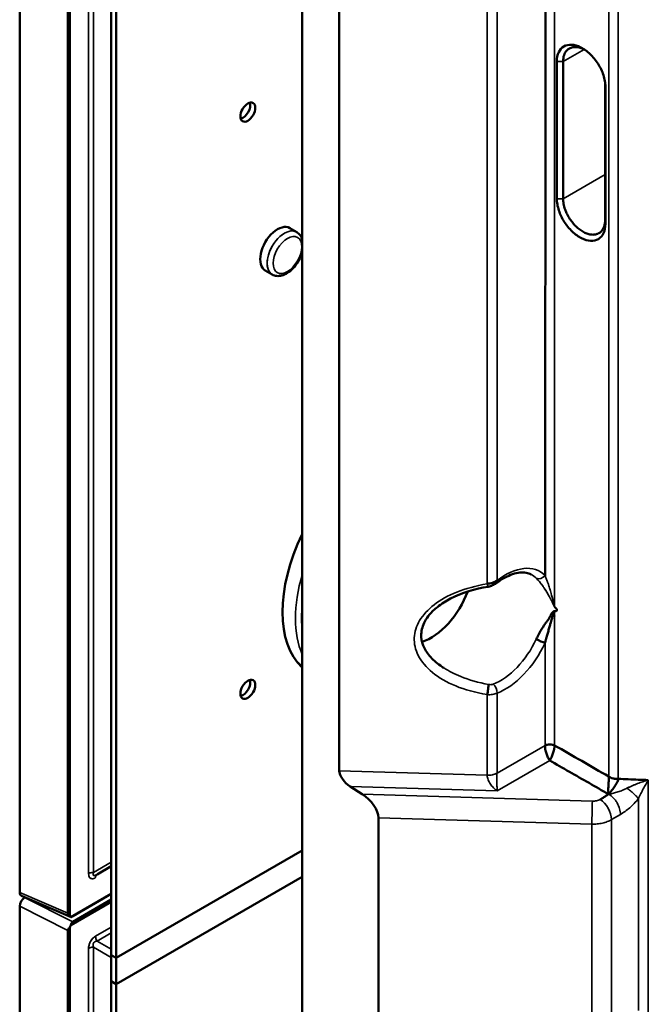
# Model space of a CAD drawing. Header units: millimetres. Extents: x 0 to 14369, y -869 to 2970.
# Tile 510 of 656: x 3530 to 3574, y 1396 to 1467. Entities that reach past the tile are written whole.
import ezdxf

# ---------------------------------------------------------------- set-up
doc = ezdxf.new("R2010")
doc.units = ezdxf.units.MM
doc.header["$LTSCALE"] = 10
doc.layers.add('Sichtbar (ISO)', color=7, linetype='Continuous', lineweight=50)
doc.layers.add('Sichtbar schmal (ISO)', color=7, linetype='Continuous', lineweight=35)

msp = doc.modelspace()

# ---------------------------------------------------------------- linework, layer by layer
at = {"layer": 'Sichtbar (ISO)'}
for p, q in [((3529.556, 1404.329), (3529.556, 1811.6)), ((3529.556, 1811.6), (3529.556, 1404.329)), ((3533.126, 1402.628), (3533.126, 1810.076)), ((3533.126, 1810.076), (3533.126, 1402.628)), ((3533.005, 1402.842), (3533.005, 1809.862)), ((3533.005, 1809.862), (3533.005, 1402.842)), ((3536.096, 1397.982), (3536.096, 1808.108)), ((3536.45, 1397.778), (3536.45, 1807.904)), ((3549.743, 1783.031), (3549.743, 1021.941)), ((3552.388, 1413.027), (3552.388, 1737.853)), ((3567.123, 1481.623), (3567.086, 1426.984)), ((3567.93, 1463.691), (3567.93, 1453.893)), ((3568.377, 1463.691), (3568.377, 1453.893)), ((3571.379, 1452.36), (3571.379, 1462.158)), ((3571.402, 1461.885), (3571.402, 1452.088)), ((3567.104, 1455.217), (3567.105, 1455.217)), ((3567.77, 1454.667), (3567.77, 1454.667)), ((3567.104, 1454.253), (3567.104, 1454.253)), ((3567.77, 1453.305), (3567.77, 1453.305)), ((3549.346, 1451.509), (3548.851, 1451.794)), ((3549.346, 1451.509), (3548.851, 1451.794)), ((3547.596, 1448.477), (3547.101, 1448.763)), ((3547.596, 1448.477), (3547.101, 1448.763)), ((3567.091, 1434.355), (3567.091, 1434.355)), ((3567.77, 1434.367), (3567.77, 1434.367)), ((3567.09, 1433.942), (3567.09, 1433.942)), ((3567.77, 1433.952), (3567.77, 1433.952)), ((3567.77, 1427.276), (3567.77, 1427.276)), ((3567.77, 1427.192), (3567.77, 1427.192)), ((3567.487, 1425.287), (3567.487, 1425.287)), ((3567.656, 1425.188), (3567.656, 1425.188)), ((3567.77, 1425.122), (3567.77, 1425.122)), ((3567.768, 1424.08), (3567.767, 1424.079)), ((3566.473, 1422.422), (3566.473, 1422.422)), ((3566.061, 1414.248), (3566.061, 1414.248)), ((3553.159, 1411.905), (3554.032, 1411.348)), ((3573.331, 1412.403), (3573.331, 1412.403)), ((3571.631, 1411.347), (3571.631, 1411.347)), ((3555.188, 1394.381), (3555.188, 1409.666)), ((3536.45, 1399.656), (3549.743, 1407.331)), ((3536.096, 1406.205), (3535.084, 1405.621)), ((3536.096, 1406.205), (3535.084, 1405.621)), ((3535.083, 1405.621), (3535.083, 1405.621)), ((3535.083, 1405.621), (3535.083, 1405.621)), ((3549.743, 1405.453), (3536.45, 1397.778)), ((3533.192, 1402.577), (3529.676, 1404.093)), ((3533.192, 1402.577), (3529.676, 1404.093)), ((3536.096, 1404.234), (3533.213, 1402.57)), ((3533.213, 1402.57), (3536.096, 1404.234)), ((3536.096, 1404.231), (3533.348, 1402.645)), ((3533.348, 1402.645), (3536.096, 1404.231)), ((3529.556, 996.081), (3529.556, 1403.352)), ((3529.556, 1403.352), (3529.556, 996.081)), ((3529.938, 1403.98), (3529.91, 1403.963)), ((3529.91, 1403.963), (3529.938, 1403.98)), ((3533.213, 1401.986), (3536.096, 1403.651)), ((3536.096, 1403.651), (3533.213, 1401.986)), ((3533.348, 1402.23), (3536.096, 1403.817)), ((3536.096, 1403.817), (3533.348, 1402.23)), ((3533.005, 994.594), (3533.005, 1401.613)), ((3533.005, 1401.613), (3533.005, 994.594)), ((3533.126, 994.38), (3533.126, 1401.828)), ((3533.126, 1401.828), (3533.126, 994.38)), ((3536.096, 989.734), (3536.096, 1399.86)), ((3536.45, 1399.656), (3536.096, 1399.86)), ((3536.45, 989.53), (3536.45, 1399.656)), ((3536.45, 1397.778), (3536.096, 1397.982))]:
    msp.add_line(p, q, dxfattribs=at)
for centre in [(3545.854, 1460.077), (3545.854, 1418.844)]:
    msp.add_ellipse(centre, major_axis=(-0.375, -0.65), ratio=0.57735, dxfattribs=at)
for centre, major_axis, ratio, start_param, end_param in [((3545.501, 1460.281), (-0.375, -0.65), 0.57735, 0.490883, 2.65071), ((3545.501, 1460.281), (0.375, 0.65), 0.57735, 3.632475, 5.792303), ((3545.501, 1460.281), (0.375, 0.65), 0.57735, 3.632475, 5.792303), ((3547.976, 1450.279), (0.875, 1.516), 0.57735, 0, 3.141593), ((3567.439, 1429.938), (2.3, -0.035), 0.587337, 1.732904, 1.732909), ((3567.439, 1429.938), (2.3, -0.035), 0.587337, 1.435304, 1.435309), ((3555.047, 1428.233), (-4.75, -8.227), 0.57735, 4.836942, 6.158632), ((3558.936, 1425.988), (-2.125, -3.681), 0.57735, 0.572984, 1.851379), ((3566.73, 1422.362), (0.463, -0.216), 0.123531, 4.146825, 5.641734), ((3554.693, 1428.437), (-4.69, -8.123), 0.57735, 6.14969, 6.226145), ((3554.693, 1428.437), (-4.69, -8.123), 0.57735, 6.14969, 6.226145), ((3545.501, 1419.048), (-0.375, -0.65), 0.57735, 0.490883, 2.65071), ((3545.501, 1419.048), (0.375, 0.65), 0.57735, 3.632475, 5.792303), ((3545.501, 1419.048), (0.375, 0.65), 0.57735, 3.632475, 5.792303), ((3562.949, 1418.75), (0.08, 0.494), 0.111764, 4.105877, 5.819433), ((3562.966, 1423.661), (3.085, 5.343), 0.57735, 4.061791, 4.062173), ((3562.966, 1423.661), (3.085, 5.343), 0.57735, 3.875064, 3.875095), ((3553.188, 1412.541), (0.71, -0.732), 0.502411, 3.619413, 5.15438), ((3563.694, 1412.223), (0.657, -2.61), 0.327416, 4.443474, 4.443482), ((3571.621, 1411.983), (0.731, 2.573), 0.267668, 4.965244, 4.965316), ((3553.988, 1410.395), (1.066, -1.098), 0.502411, 0.478485, 2.012393), ((3529.911, 1404.536), (0.253, 0.434), 0.575234, 2.362867, 3.21132), ((3529.911, 1404.536), (-0.253, -0.434), 0.575234, 5.504459, 6.352913), ((3529.911, 1403.556), (0.252, 0.432), 0.579446, 0.792142, 2.35929), ((3529.911, 1403.556), (-0.252, -0.432), 0.579446, 3.933734, 5.500883), ((3533.799, 1402.86), (-0.794, -0.024), 0.513809, 6.267799, 6.828688), ((3533.799, 1402.86), (-0.794, -0.024), 0.513809, 6.267799, 6.828688), ((3533.427, 1403.02), (0.253, 0.434), 0.575234, 2.923757, 3.286717), ((3533.427, 1403.02), (-0.253, -0.434), 0.575234, 6.065349, 6.42831), ((3533.74, 1402.885), (0.529, 0.316), 0.013566, 3.226777, 3.870075), ((3533.74, 1402.885), (-0.529, -0.316), 0.013566, 0.085185, 0.728483), ((3533.427, 1401.783), (-0.252, -0.432), 0.579446, 4.577032, 4.939993), ((3533.427, 1401.783), (0.252, 0.432), 0.579446, 1.43544, 1.7984), ((3533.74, 1401.626), (-0.407, 0.595), 0.568153, 6.239818, 6.883116), ((3533.74, 1401.626), (-0.407, 0.595), 0.568153, 6.239818, 6.883116), ((3533.799, 1401.596), (-0.794, 0.024), 0.513809, 5.737682, 6.298572), ((3533.799, 1401.596), (-0.794, 0.024), 0.513809, 5.737682, 6.298572), ((3534.729, 1400.774), (-0.354, 0.612), 0.57735, 4.963519, 4.963568), ((3534.729, 1400.774), (-0.354, 0.612), 0.57735, 4.963519, 4.963571)]:
    msp.add_ellipse(centre, major_axis=major_axis, ratio=ratio, start_param=start_param, end_param=end_param, dxfattribs=at)
for points, knots in [([(3571.402, 1461.885), (3571.402, 1462.017), (3571.39, 1462.155), (3571.34, 1462.438), (3571.304, 1462.583), (3571.164, 1463.003), (3571.034, 1463.276), (3570.709, 1463.789), (3570.517, 1464.024), (3570.098, 1464.425), (3569.873, 1464.588), (3569.422, 1464.817), (3569.198, 1464.882), (3568.783, 1464.906), (3568.594, 1464.864), (3568.276, 1464.678), (3568.149, 1464.536), (3567.975, 1464.167), (3567.93, 1463.942), (3567.93, 1463.691)], [0.000001, 0.000001, 0.000001, 0.000001, 0.0483403, 0.0483403, 0.0966192, 0.0966192, 0.1872762, 0.1872762, 0.277959, 0.277959, 0.3686136, 0.3686136, 0.4592114, 0.4592114, 0.5496911, 0.5496911, 0.6400034, 0.6400034, 0.7316416, 0.7316416, 0.7316416, 0.7316416]), ([(3569.959, 1464.513), (3569.938, 1464.526), (3569.916, 1464.538), (3569.796, 1464.6), (3569.699, 1464.641), (3569.507, 1464.7), (3569.413, 1464.718), (3569.231, 1464.732), (3569.144, 1464.727), (3568.981, 1464.696), (3568.904, 1464.668), (3568.764, 1464.592), (3568.701, 1464.544), (3568.558, 1464.393), (3568.491, 1464.278), (3568.401, 1464.009), (3568.377, 1463.856), (3568.377, 1463.691)], [0.3037473, 0.3037473, 0.3037473, 0.3037473, 0.3125305, 0.3125305, 0.3516324, 0.3516324, 0.3907246, 0.3907246, 0.4297914, 0.4297914, 0.4688211, 0.4688211, 0.5078073, 0.5078073, 0.568568, 0.568568, 0.6293076, 0.6293076, 0.6293076, 0.6293076]), ([(3571.402, 1452.088), (3571.402, 1451.837), (3571.357, 1451.611), (3571.183, 1451.242), (3571.056, 1451.1), (3570.738, 1450.914), (3570.549, 1450.872), (3570.134, 1450.896), (3569.91, 1450.961), (3569.459, 1451.19), (3569.234, 1451.353), (3568.815, 1451.754), (3568.623, 1451.99), (3568.298, 1452.502), (3568.168, 1452.775), (3568.028, 1453.195), (3567.992, 1453.34), (3567.942, 1453.623), (3567.93, 1453.761), (3567.93, 1453.893)], [-0.7316416, -0.7316416, -0.7316416, -0.7316416, -0.6400034, -0.6400034, -0.5496911, -0.5496911, -0.4592114, -0.4592114, -0.3686136, -0.3686136, -0.277959, -0.277959, -0.1872762, -0.1872762, -0.0966192, -0.0966192, -0.0483403, -0.0483403, -0.000001, -0.000001, -0.000001, -0.000001]), ([(3568.377, 1453.893), (3568.377, 1453.773), (3568.39, 1453.648), (3568.437, 1453.389), (3568.473, 1453.258), (3568.551, 1453.037), (3568.587, 1452.949), (3568.681, 1452.746), (3568.743, 1452.632), (3568.88, 1452.411), (3568.956, 1452.305), (3569.117, 1452.103), (3569.203, 1452.009), (3569.383, 1451.834), (3569.476, 1451.754), (3569.668, 1451.613), (3569.765, 1451.552), (3569.96, 1451.45), (3570.058, 1451.41), (3570.25, 1451.351), (3570.344, 1451.332), (3570.525, 1451.318), (3570.612, 1451.323), (3570.776, 1451.355), (3570.852, 1451.382), (3570.992, 1451.458), (3571.055, 1451.507), (3571.198, 1451.657), (3571.265, 1451.772), (3571.356, 1452.041), (3571.379, 1452.194), (3571.379, 1452.36)], [0.000001, 0.000001, 0.000001, 0.000001, 0.0439802, 0.0439802, 0.0879729, 0.0879729, 0.117294, 0.117294, 0.1563099, 0.1563099, 0.1953659, 0.1953659, 0.2344571, 0.2344571, 0.273573, 0.273573, 0.3126997, 0.3126997, 0.3518275, 0.3518275, 0.3909459, 0.3909459, 0.4300411, 0.4300411, 0.4691028, 0.4691028, 0.5081263, 0.5081263, 0.5689598, 0.5689598, 0.6297788, 0.6297788, 0.6297788, 0.6297788]), ([(3549.743, 1450.975), (3549.709, 1451.092), (3549.657, 1451.201), (3549.52, 1451.382), (3549.439, 1451.455), (3549.346, 1451.509)], [6.5648702, 6.5648702, 6.5648702, 6.5648702, 6.8313139, 6.8313139, 7.0685835, 7.0685835, 7.0685835, 7.0685835]), ([(3549.743, 1450.975), (3549.709, 1451.092), (3549.657, 1451.201), (3549.52, 1451.382), (3549.439, 1451.455), (3549.346, 1451.509)], [6.5648702, 6.5648702, 6.5648702, 6.5648702, 6.8313139, 6.8313139, 7.0685835, 7.0685835, 7.0685835, 7.0685835]), ([(3547.596, 1448.477), (3547.692, 1448.422), (3547.799, 1448.388), (3548.03, 1448.361), (3548.152, 1448.373), (3548.414, 1448.44), (3548.553, 1448.504), (3548.829, 1448.68), (3548.965, 1448.796), (3549.215, 1449.062), (3549.328, 1449.212), (3549.521, 1449.532), (3549.602, 1449.701), (3549.696, 1449.963), (3549.723, 1450.055), (3549.743, 1450.145)], [3.926991, 3.926991, 3.926991, 3.926991, 4.172192, 4.172192, 4.442035, 4.442035, 4.76494, 4.76494, 5.114004, 5.114004, 5.460888, 5.460888, 5.80492, 5.80492, 5.986191, 5.986191, 5.986191, 5.986191]), ([(3547.596, 1448.477), (3547.692, 1448.422), (3547.799, 1448.388), (3548.03, 1448.361), (3548.152, 1448.373), (3548.414, 1448.44), (3548.553, 1448.504), (3548.829, 1448.68), (3548.965, 1448.796), (3549.215, 1449.062), (3549.328, 1449.212), (3549.521, 1449.532), (3549.602, 1449.701), (3549.696, 1449.963), (3549.723, 1450.055), (3549.743, 1450.145)], [3.926991, 3.926991, 3.926991, 3.926991, 4.172192, 4.172192, 4.442035, 4.442035, 4.76494, 4.76494, 5.114004, 5.114004, 5.460888, 5.460888, 5.80492, 5.80492, 5.986191, 5.986191, 5.986191, 5.986191]), ([(3563.656, 1426.611), (3563.609, 1426.58), (3563.558, 1426.551), (3563.504, 1426.525), (3563.449, 1426.499), (3563.391, 1426.476), (3563.331, 1426.456), (3563.21, 1426.416), (3563.08, 1426.39), (3562.949, 1426.379)], [0, 0, 0, 0, 0.25, 0.25, 0.25, 0.5, 0.5, 0.5, 1, 1, 1, 1]), ([(3563.607, 1426.42), (3563.805, 1426.572), (3564.004, 1426.703), (3564.394, 1426.919), (3564.585, 1427.004), (3564.95, 1427.127), (3565.124, 1427.165), (3565.446, 1427.197), (3565.594, 1427.191), (3565.861, 1427.144), (3565.98, 1427.104), (3566.089, 1427.047)], [4.5464295, 4.5464295, 4.5464295, 4.5464295, 4.7324397, 4.7324397, 4.91845, 4.91845, 5.1044603, 5.1044603, 5.2904705, 5.2904705, 5.4730919, 5.4730919, 5.4730919, 5.4730919]), ([(3563.027, 1426.174), (3562.082, 1426.021), (3561.146, 1425.743), (3560, 1425.15), (3559.681, 1424.948), (3559.191, 1424.556), (3559.001, 1424.374), (3558.709, 1424.027), (3558.595, 1423.864), (3558.348, 1423.407), (3558.257, 1423.098), (3558.231, 1422.522), (3558.279, 1422.247), (3558.485, 1421.723), (3558.643, 1421.469), (3559.054, 1420.98), (3559.318, 1420.744), (3559.689, 1420.479), (3559.77, 1420.425), (3559.853, 1420.372)], [0.000161, 0.000161, 0.000161, 0.000161, 0.289164, 0.289164, 0.410022, 0.410022, 0.498921, 0.498921, 0.570356, 0.570356, 0.693215, 0.693215, 0.802385, 0.802385, 0.910005, 0.910005, 1.02809, 1.02809, 1.059972, 1.059972, 1.059972, 1.059972]), ([(3563.606, 1426.427), (3563.526, 1426.365), (3563.436, 1426.317), (3563.244, 1426.23), (3563.137, 1426.19), (3563.028, 1426.174)], [0, 0, 0, 0, 0.03098022, 0.03098022, 0.0640972, 0.0640972, 0.0640972, 0.0640972]), ([(3567.012, 1423.403), (3567.022, 1423.418), (3567.032, 1423.432), (3567.041, 1423.447), (3567.096, 1423.528), (3567.148, 1423.599), (3567.195, 1423.661), (3567.218, 1423.692), (3567.24, 1423.72), (3567.262, 1423.748), (3567.283, 1423.775), (3567.304, 1423.802), (3567.324, 1423.83), (3567.364, 1423.885), (3567.402, 1423.944), (3567.437, 1424.018), (3567.454, 1424.056), (3567.471, 1424.097), (3567.489, 1424.139), (3567.508, 1424.18), (3567.528, 1424.222), (3567.552, 1424.261), (3567.576, 1424.299), (3567.604, 1424.334), (3567.639, 1424.363), (3567.656, 1424.377), (3567.675, 1424.389), (3567.697, 1424.399), (3567.718, 1424.41), (3567.741, 1424.418), (3567.767, 1424.424)], [0.3528545, 0.3528545, 0.3528545, 0.3528545, 0.375, 0.375, 0.375, 0.5, 0.5, 0.5, 0.5625, 0.5625, 0.5625, 0.625, 0.625, 0.625, 0.75, 0.75, 0.75, 0.8125, 0.8125, 0.8125, 0.875, 0.875, 0.875, 0.9375, 0.9375, 0.9375, 0.96875, 0.96875, 0.96875, 1, 1, 1, 1]), ([(3567.767, 1424.424), (3567.759, 1424.404), (3567.752, 1424.384), (3567.744, 1424.364), (3567.743, 1424.362), (3567.742, 1424.359), (3567.741, 1424.356)], [0.00003241, 0.00003241, 0.00003241, 0.00003241, 0.03194405, 0.03194405, 0.03194405, 0.03662897, 0.03662897, 0.03662897, 0.03662897]), ([(3567.925, 1424.502), (3567.925, 1424.53), (3567.914, 1424.56), (3567.9, 1424.586), (3567.885, 1424.612), (3567.865, 1424.634), (3567.843, 1424.658), (3567.821, 1424.681), (3567.797, 1424.705), (3567.77, 1424.731)], [0, 0, 0, 0, 0.3364782, 0.3364782, 0.3364782, 0.6729565, 0.6729565, 0.6729565, 0.9999997, 0.9999997, 0.9999997, 0.9999997]), ([(3567.741, 1424.356), (3567.734, 1424.339), (3567.728, 1424.321), (3567.721, 1424.304), (3567.706, 1424.263), (3567.691, 1424.221), (3567.675, 1424.179), (3567.66, 1424.137), (3567.644, 1424.094), (3567.629, 1424.05), (3567.614, 1424.007), (3567.599, 1423.963), (3567.585, 1423.918), (3567.541, 1423.785), (3567.5, 1423.647), (3567.461, 1423.507), (3567.435, 1423.414), (3567.409, 1423.32), (3567.383, 1423.225), (3567.37, 1423.177), (3567.358, 1423.13), (3567.344, 1423.082), (3567.318, 1422.984), (3567.291, 1422.885), (3567.263, 1422.785), (3567.249, 1422.735), (3567.234, 1422.684), (3567.22, 1422.633), (3567.205, 1422.582), (3567.19, 1422.53), (3567.175, 1422.478), (3567.168, 1422.452), (3567.16, 1422.425), (3567.153, 1422.399), (3567.145, 1422.372), (3567.138, 1422.346), (3567.131, 1422.319), (3567.123, 1422.292), (3567.116, 1422.265), (3567.108, 1422.238), (3567.104, 1422.224), (3567.101, 1422.21), (3567.097, 1422.197), (3567.093, 1422.183), (3567.089, 1422.169), (3567.086, 1422.155)], [0.036629, 0.036629, 0.036629, 0.036629, 0.063761, 0.063761, 0.063761, 0.1270223, 0.1270223, 0.1270223, 0.1898402, 0.1898402, 0.1898402, 0.2525445, 0.2525445, 0.2525445, 0.4388842, 0.4388842, 0.4388842, 0.5627103, 0.5627103, 0.5627103, 0.6236647, 0.6236647, 0.6236647, 0.7477727, 0.7477727, 0.7477727, 0.8102066, 0.8102066, 0.8102066, 0.8730044, 0.8730044, 0.8730044, 0.9045675, 0.9045675, 0.9045675, 0.936251, 0.936251, 0.936251, 0.9680609, 0.9680609, 0.9680609, 0.9840144, 0.9840144, 0.9840144, 1, 1, 1, 1]), ([(3566.591, 1422.686), (3566.601, 1422.704), (3566.61, 1422.722), (3566.62, 1422.74), (3566.637, 1422.772), (3566.654, 1422.803), (3566.671, 1422.834), (3566.705, 1422.896), (3566.738, 1422.955), (3566.771, 1423.012), (3566.803, 1423.068), (3566.835, 1423.121), (3566.866, 1423.172), (3566.917, 1423.256), (3566.966, 1423.333), (3567.012, 1423.403)], [0.0765378, 0.0765378, 0.0765378, 0.0765378, 0.09375, 0.09375, 0.09375, 0.125, 0.125, 0.125, 0.1875, 0.1875, 0.1875, 0.25, 0.25, 0.25, 0.3528545, 0.3528545, 0.3528545, 0.3528545]), ([(3566.46, 1422.429), (3566.469, 1422.448), (3566.478, 1422.466), (3566.487, 1422.484), (3566.496, 1422.502), (3566.505, 1422.52), (3566.514, 1422.537), (3566.532, 1422.572), (3566.55, 1422.607), (3566.568, 1422.64), (3566.575, 1422.656), (3566.583, 1422.671), (3566.591, 1422.686)], [0, 0, 0, 0, 0.015625, 0.015625, 0.015625, 0.03125, 0.03125, 0.03125, 0.0625, 0.0625, 0.0625, 0.07653781, 0.07653781, 0.07653781, 0.07653781]), ([(3567.085, 1414.839), (3567.091, 1414.841), (3567.102, 1414.846), (3567.126, 1414.855), (3567.17, 1414.868), (3567.267, 1414.891), (3567.426, 1414.902), (3567.585, 1414.887), (3567.699, 1414.863), (3567.75, 1414.846), (3567.773, 1414.837)], [0, 0, 0, 0, 0.03125, 0.0625, 0.125, 0.25, 0.5, 0.75, 0.875, 1, 1, 1, 1]), ([(3567.42, 1413.756), (3567.41, 1413.771), (3567.399, 1413.786), (3567.389, 1413.803), (3567.378, 1413.82), (3567.367, 1413.837), (3567.357, 1413.855), (3567.335, 1413.892), (3567.314, 1413.932), (3567.294, 1413.974), (3567.273, 1414.017), (3567.253, 1414.062), (3567.234, 1414.109), (3567.215, 1414.156), (3567.197, 1414.205), (3567.181, 1414.255), (3567.165, 1414.304), (3567.151, 1414.355), (3567.138, 1414.406), (3567.126, 1414.457), (3567.116, 1414.508), (3567.107, 1414.558), (3567.103, 1414.583), (3567.1, 1414.607), (3567.097, 1414.632), (3567.094, 1414.656), (3567.091, 1414.68), (3567.089, 1414.704), (3567.088, 1414.727), (3567.086, 1414.75), (3567.086, 1414.773), (3567.085, 1414.784), (3567.085, 1414.795), (3567.085, 1414.806), (3567.085, 1414.812), (3567.085, 1414.817), (3567.085, 1414.822), (3567.085, 1414.828), (3567.085, 1414.833), (3567.085, 1414.839)], [0, 0, 0, 0, 0.0619344, 0.0619344, 0.0619344, 0.1240778, 0.1240778, 0.1240778, 0.2492869, 0.2492869, 0.2492869, 0.3759151, 0.3759151, 0.3759151, 0.5030343, 0.5030343, 0.5030343, 0.6289607, 0.6289607, 0.6289607, 0.7533399, 0.7533399, 0.7533399, 0.81515, 0.81515, 0.81515, 0.8767426, 0.8767426, 0.8767426, 0.9382731, 0.9382731, 0.9382731, 0.9690967, 0.9690967, 0.9690967, 0.9845364, 0.9845364, 0.9845364, 0.9999999, 0.9999999, 0.9999999, 0.9999999]), ([(3567.773, 1414.837), (3567.773, 1414.831), (3567.772, 1414.826), (3567.772, 1414.82), (3567.772, 1414.815), (3567.771, 1414.81), (3567.771, 1414.804), (3567.77, 1414.793), (3567.769, 1414.782), (3567.768, 1414.771), (3567.766, 1414.748), (3567.763, 1414.725), (3567.76, 1414.702), (3567.756, 1414.678), (3567.753, 1414.654), (3567.748, 1414.63), (3567.744, 1414.606), (3567.739, 1414.581), (3567.734, 1414.556), (3567.724, 1414.506), (3567.711, 1414.456), (3567.698, 1414.405), (3567.684, 1414.354), (3567.669, 1414.303), (3567.652, 1414.254), (3567.636, 1414.204), (3567.618, 1414.155), (3567.599, 1414.108), (3567.58, 1414.061), (3567.56, 1414.016), (3567.54, 1413.973), (3567.52, 1413.931), (3567.499, 1413.891), (3567.479, 1413.855), (3567.469, 1413.837), (3567.459, 1413.819), (3567.449, 1413.803), (3567.44, 1413.786), (3567.43, 1413.771), (3567.42, 1413.756)], [0, 0, 0, 0, 0.015543, 0.015543, 0.015543, 0.031044, 0.031044, 0.031044, 0.061945, 0.061945, 0.061945, 0.123468, 0.123468, 0.123468, 0.18488, 0.18488, 0.18488, 0.246395, 0.246395, 0.246395, 0.370072, 0.370072, 0.370072, 0.495449, 0.495449, 0.495449, 0.622409, 0.622409, 0.622409, 0.749318, 0.749318, 0.749318, 0.875147, 0.875147, 0.875147, 0.937673, 0.937673, 0.937673, 1, 1, 1, 1]), ([(3567.42, 1413.756), (3567.887, 1413.488), (3568.354, 1413.219), (3568.823, 1412.952), (3569.291, 1412.685), (3569.761, 1412.418), (3570.229, 1412.151), (3570.697, 1411.883), (3571.165, 1411.615), (3571.631, 1411.347)], [0, 0, 0, 0, 0.3333333, 0.3333333, 0.3333333, 0.6666667, 0.6666667, 0.6666667, 0.9999974, 0.9999974, 0.9999974, 0.9999974]), ([(3571.624, 1411.388), (3571.623, 1411.394), (3571.619, 1411.421), (3571.613, 1411.472), (3571.607, 1411.542), (3571.604, 1411.615), (3571.605, 1411.695), (3571.606, 1411.774), (3571.615, 1411.94), (3571.624, 1412.103), (3571.634, 1412.277), (3571.64, 1412.449), (3571.643, 1412.558), (3571.643, 1412.608)], [0.0536604, 0.0536604, 0.0536604, 0.0536604, 0.0777424, 0.155726, 0.2337383, 0.3117708, 0.389634, 0.4671303, 0.5751289, 0.6807183, 0.785655, 0.8917776, 1, 1, 1, 1]), ([(3571.643, 1412.608), (3571.655, 1412.602), (3571.677, 1412.589), (3571.713, 1412.57), (3571.75, 1412.551), (3571.827, 1412.516), (3571.924, 1412.482), (3572.04, 1412.455), (3572.115, 1412.443), (3572.176, 1412.438), (3572.206, 1412.437), (3572.221, 1412.437)], [0, 0, 0, 0, 0.0625, 0.125, 0.1875, 0.25, 0.5, 0.625, 0.75, 0.8125, 0.875, 0.875, 0.875, 0.875]), ([(3572.311, 1412.443), (3572.308, 1412.399), (3572.298, 1412.353), (3572.282, 1412.306), (3572.266, 1412.257), (3572.244, 1412.207), (3572.219, 1412.158), (3572.193, 1412.106), (3572.163, 1412.056), (3572.132, 1412.005), (3572.1, 1411.952), (3572.067, 1411.9), (3572.032, 1411.85), (3571.996, 1411.798), (3571.958, 1411.748), (3571.921, 1411.699), (3571.886, 1411.651), (3571.851, 1411.604), (3571.812, 1411.562), (3571.793, 1411.541), (3571.773, 1411.522), (3571.756, 1411.501), (3571.74, 1411.482), (3571.726, 1411.463), (3571.713, 1411.443), (3571.7, 1411.425), (3571.688, 1411.407), (3571.673, 1411.391), (3571.66, 1411.376), (3571.644, 1411.362), (3571.632, 1411.348)], [0.0000375, 0.0000375, 0.0000375, 0.0000375, 0.1141622, 0.1141622, 0.1141622, 0.2328257, 0.2328257, 0.2328257, 0.3574693, 0.3574693, 0.3574693, 0.488153, 0.488153, 0.488153, 0.6229894, 0.6229894, 0.6229894, 0.7557527, 0.7557527, 0.7557527, 0.8208642, 0.8208642, 0.8208642, 0.882537, 0.882537, 0.882537, 0.9421045, 0.9421045, 0.9421045, 0.9984352, 0.9984352, 0.9984352, 0.9984352]), ([(3572.221, 1412.437), (3572.236, 1412.437), (3572.267, 1412.437), (3572.296, 1412.441), (3572.311, 1412.443)], [0.875, 0.875, 0.875, 0.875, 0.9375, 0.999988, 0.999988, 0.999988, 0.999988]), ([(3572.311, 1412.443), (3572.55, 1412.435), (3572.79, 1412.426), (3573.029, 1412.416), (3573.268, 1412.406), (3573.507, 1412.395), (3573.746, 1412.385), (3573.985, 1412.376), (3574.225, 1412.367), (3574.464, 1412.359)], [0.0000015, 0.0000015, 0.0000015, 0.0000015, 0.3333333, 0.3333333, 0.3333333, 0.6666667, 0.6666667, 0.6666667, 1, 1, 1, 1]), ([(3571.031, 1410.976), (3571.099, 1411.016), (3571.234, 1411.098), (3571.428, 1411.225), (3571.563, 1411.306), (3571.631, 1411.347)], [0.0008382, 0.0008382, 0.0008382, 0.0008382, 0.3333333, 0.6666667, 1, 1, 1, 1])]:
    msp.add_open_spline(points, degree=3, knots=knots, dxfattribs=at)
for points in [[(3571.379, 1462.158), (3571.379, 1462.177), (3571.378, 1462.197), (3571.378, 1462.217)], [(3567.767, 1424.424), (3567.798, 1424.421), (3567.852, 1424.427), (3567.905, 1424.435), (3567.925, 1424.474), (3567.925, 1424.502)], [(3559.853, 1420.372), (3559.854, 1420.371), (3559.856, 1420.37), (3559.858, 1420.369)], [(3571.643, 1412.608), (3570.353, 1413.353), (3569.063, 1414.092), (3567.773, 1414.837)], [(3571.631, 1411.347), (3571.629, 1411.36), (3571.626, 1411.374), (3571.624, 1411.388)], [(3571.632, 1411.347), (3571.632, 1411.347), (3571.632, 1411.347), (3571.631, 1411.347)]]:
    msp.add_open_spline(points, degree=3, dxfattribs=at)
at = {"layer": 'Sichtbar schmal (ISO)'}
for p, q in [((3534.48, 1808.587), (3534.48, 1405.68)), ((3534.48, 1405.68), (3534.48, 1808.587)), ((3534.834, 1405.765), (3534.833, 1808.671)), ((3534.833, 1808.671), (3534.833, 1405.765)), ((3567.771, 1424.731), (3567.771, 1481.571)), ((3562.949, 1426.379), (3562.949, 1479.464)), ((3563.656, 1479.623), (3563.656, 1426.611)), ((3571.643, 1412.608), (3571.643, 1479.335)), ((3572.312, 1479.176), (3572.311, 1412.443)), ((3568.377, 1463.691), (3569.878, 1464.557)), ((3568.377, 1463.691), (3567.93, 1463.691)), ((3571.379, 1462.158), (3571.402, 1461.885)), ((3567.106, 1456.993), (3567.106, 1456.993)), ((3567.77, 1457.377), (3567.77, 1457.377)), ((3571.379, 1455.624), (3568.377, 1453.893)), ((3567.93, 1453.893), (3568.377, 1453.893)), ((3571.402, 1452.088), (3571.379, 1452.36)), ((3563.958, 1426.829), (3563.958, 1426.829)), ((3567.773, 1414.837), (3567.767, 1424.424)), ((3567.77, 1424.731), (3567.77, 1424.731)), ((3567.086, 1422.155), (3567.085, 1414.839)), ((3562.949, 1412.701), (3562.949, 1418.461)), ((3563.656, 1418.567), (3563.656, 1412.862)), ((3567.085, 1414.839), (3563.656, 1412.862)), ((3568.684, 1414.311), (3568.684, 1414.311)), ((3563.665, 1411.588), (3567.42, 1413.756)), ((3562.949, 1412.701), (3552.388, 1413.027)), ((3553.159, 1411.905), (3563.665, 1411.588)), ((3574.464, 1394.923), (3574.464, 1412.359)), ((3554.032, 1411.348), (3570.465, 1410.85)), ((3573.757, 1411.035), (3573.757, 1395.908)), ((3570.421, 1409.205), (3555.188, 1409.666)), ((3571.835, 1409.533), (3572.475, 1409.903)), ((3570.421, 1394.843), (3570.421, 1409.205)), ((3571.835, 1409.532), (3571.835, 1395.191)), ((3536.096, 1406.494), (3534.833, 1405.765)), ((3534.834, 1405.765), (3536.096, 1406.494)), ((3533.005, 1402.842), (3529.556, 1404.329)), ((3533.005, 1402.842), (3529.556, 1404.329)), ((3529.556, 1403.352), (3533.005, 1401.613)), ((3529.556, 1403.352), (3533.005, 1401.613)), ((3529.91, 1403.963), (3533.348, 1402.23)), ((3533.348, 1402.23), (3529.91, 1403.963)), ((3536.096, 1401.849), (3534.98, 1401.204)), ((3534.98, 1401.204), (3536.096, 1401.849)), ((3536.096, 1401.441), (3535.083, 1400.856)), ((3535.084, 1400.856), (3536.096, 1401.441)), ((3536.096, 1400.271), (3535.083, 1400.856)), ((3535.084, 1400.856), (3536.096, 1400.271)), ((3534.48, 1400.338), (3534.48, 1400.339)), ((3534.48, 1400.338), (3534.48, 997.432)), ((3534.48, 997.432), (3534.48, 1400.338)), ((3534.834, 997.517), (3534.833, 1400.423)), ((3536.096, 1399.694), (3534.833, 1400.423)), ((3534.833, 1400.423), (3534.833, 997.517)), ((3534.833, 1400.423), (3536.096, 1399.694))]:
    msp.add_line(p, q, dxfattribs=at)
for centre, major_axis, ratio, start_param, end_param in [((3548.471, 1449.993), (0.875, 1.516), 0.57735, 0, 3.141593), ((3548.471, 1449.993), (-0.875, -1.516), 0.57735, 3.141593, 6.283185), ((3564.239, 1422.926), (2.497, 4.326), 0.57735, 6.131306, 7.234543), ((3555.895, 1427.743), (-4.69, -8.123), 0.57735, 5.114674, 5.8809), ((3555.895, 1427.743), (4.69, 8.123), 0.57735, 1.973081, 2.739308), ((3563.295, 1426.825), (0.31, -0.403), 0.47404, 0.0143, 0.699007), ((3566.732, 1427.188), (-0.353, -0.354), 0.807097, 0.234067, 1.781571), ((3556.107, 1427.621), (-4.54, -7.864), 0.57735, 5.364945, 5.630629), ((3556.107, 1427.621), (4.54, 7.864), 0.57735, 2.223352, 2.489037), ((3563.898, 1423.123), (2.248, 3.893), 0.57735, 3.761031, 4.864269), ((3564.239, 1422.926), (-2.497, -4.326), 0.57735, 0.619439, 1.722668), ((3563.295, 1418.768), (0.182, -0.475), 0.6648, 0.899108, 2.403467), ((3570.421, 1409.898), (0.036, 1.199), 0.021381, 4.097233, 5.631013), ((3570.986, 1410.023), (-0.6, 1.039), 0.57735, 3.926991, 5.445427)]:
    msp.add_ellipse(centre, major_axis=major_axis, ratio=ratio, start_param=start_param, end_param=end_param, dxfattribs=at)
msp.add_ellipse((3548.683, 1449.87), major_axis=(0.725, 1.256), ratio=0.57735, dxfattribs=at)
msp.add_ellipse((3548.683, 1449.87), major_axis=(0.725, 1.256), ratio=0.57735, dxfattribs=at)
for points in [[(3566.455, 1426.777), (3566.348, 1426.885), (3566.227, 1426.974), (3566.095, 1427.043)], [(3563.443, 1426.497), (3563.442, 1426.497), (3563.442, 1426.497), (3563.442, 1426.497)], [(3572.941, 1411.776), (3573.023, 1411.715), (3573.188, 1411.586), (3573.42, 1411.386), (3573.62, 1411.194), (3573.718, 1411.084), (3573.757, 1411.035)], [(3570.421, 1409.205), (3570.552, 1409.203), (3570.813, 1409.216), (3571.19, 1409.279), (3571.538, 1409.384), (3571.742, 1409.48), (3571.835, 1409.533)], [(3534.511, 1405.472), (3534.491, 1405.528), (3534.48, 1405.597), (3534.48, 1405.68)], [(3534.808, 1405.568), (3534.803, 1405.576), (3534.799, 1405.585), (3534.797, 1405.596)], [(3534.833, 1405.763), (3534.833, 1405.764), (3534.833, 1405.764), (3534.833, 1405.765)], [(3534.977, 1405.39), (3534.936, 1405.367), (3534.897, 1405.349), (3534.861, 1405.335)], [(3535.082, 1400.856), (3535.082, 1400.856), (3535.083, 1400.856), (3535.083, 1400.856)], [(3534.48, 1400.342), (3534.481, 1400.39), (3534.484, 1400.436), (3534.49, 1400.481)]]:
    msp.add_open_spline(points, degree=3, dxfattribs=at)
for points, knots in [([(3567.77, 1424.731), (3567.759, 1424.742), (3567.747, 1424.751), (3567.738, 1424.763), (3567.734, 1424.768), (3567.73, 1424.775), (3567.726, 1424.782), (3567.723, 1424.789), (3567.719, 1424.796), (3567.716, 1424.803), (3567.708, 1424.819), (3567.699, 1424.835), (3567.691, 1424.851), (3567.686, 1424.862), (3567.68, 1424.873), (3567.676, 1424.884), (3567.67, 1424.896), (3567.664, 1424.908), (3567.659, 1424.921), (3567.653, 1424.935), (3567.646, 1424.949), (3567.639, 1424.964), (3567.634, 1424.975), (3567.629, 1424.986), (3567.624, 1424.997), (3567.617, 1425.012), (3567.61, 1425.027), (3567.603, 1425.043), (3567.598, 1425.055), (3567.592, 1425.068), (3567.585, 1425.081), (3567.571, 1425.112), (3567.554, 1425.148), (3567.54, 1425.178), (3567.536, 1425.185), (3567.533, 1425.192), (3567.53, 1425.199), (3567.52, 1425.22), (3567.51, 1425.239), (3567.502, 1425.257), (3567.49, 1425.281), (3567.479, 1425.302), (3567.467, 1425.327), (3567.463, 1425.334), (3567.459, 1425.342), (3567.455, 1425.351), (3567.446, 1425.368), (3567.436, 1425.387), (3567.425, 1425.409), (3567.408, 1425.44), (3567.389, 1425.476), (3567.367, 1425.517), (3567.345, 1425.557), (3567.321, 1425.602), (3567.295, 1425.646), (3567.27, 1425.689), (3567.245, 1425.732), (3567.217, 1425.779), (3567.191, 1425.822), (3567.163, 1425.868), (3567.133, 1425.915), (3567.131, 1425.919), (3567.128, 1425.923), (3567.125, 1425.927), (3567.093, 1425.978), (3567.059, 1426.03), (3567.029, 1426.073), (3567.005, 1426.108), (3566.985, 1426.138), (3566.962, 1426.17), (3566.958, 1426.176), (3566.953, 1426.183), (3566.948, 1426.189), (3566.92, 1426.229), (3566.888, 1426.273), (3566.852, 1426.32), (3566.832, 1426.347), (3566.811, 1426.374), (3566.788, 1426.403), (3566.772, 1426.423), (3566.756, 1426.443), (3566.739, 1426.464), (3566.701, 1426.51), (3566.661, 1426.558), (3566.618, 1426.606), (3566.614, 1426.611), (3566.61, 1426.615), (3566.606, 1426.62), (3566.559, 1426.673), (3566.509, 1426.726), (3566.455, 1426.777)], [0.0004585, 0.0004585, 0.0004585, 0.0004585, 0.0353003, 0.0353003, 0.0353003, 0.0526316, 0.0526316, 0.0526316, 0.0690507, 0.0690507, 0.0690507, 0.1052632, 0.1052632, 0.1052632, 0.1297354, 0.1297354, 0.1297354, 0.1578947, 0.1578947, 0.1578947, 0.1878775, 0.1878775, 0.1878775, 0.2105263, 0.2105263, 0.2105263, 0.2402603, 0.2402603, 0.2402603, 0.2631579, 0.2631579, 0.2631579, 0.3157895, 0.3157895, 0.3157895, 0.3280536, 0.3280536, 0.3280536, 0.3684211, 0.3684211, 0.3684211, 0.4210526, 0.4210526, 0.4210526, 0.4378471, 0.4378471, 0.4378471, 0.4736842, 0.4736842, 0.4736842, 0.5263158, 0.5263158, 0.5263158, 0.5789474, 0.5789474, 0.5789474, 0.6315789, 0.6315789, 0.6315789, 0.6799118, 0.6799118, 0.6799118, 0.6842105, 0.6842105, 0.6842105, 0.7368421, 0.7368421, 0.7368421, 0.7806853, 0.7806853, 0.7806853, 0.7894737, 0.7894737, 0.7894737, 0.8421053, 0.8421053, 0.8421053, 0.872847, 0.872847, 0.872847, 0.8947368, 0.8947368, 0.8947368, 0.9427066, 0.9427066, 0.9427066, 0.9473684, 0.9473684, 0.9473684, 1, 1, 1, 1]), ([(3567.086, 1426.984), (3567.115, 1426.907), (3567.145, 1426.83), (3567.174, 1426.753), (3567.204, 1426.675), (3567.233, 1426.597), (3567.261, 1426.519), (3567.262, 1426.515), (3567.263, 1426.511), (3567.265, 1426.508), (3567.291, 1426.434), (3567.316, 1426.36), (3567.34, 1426.29), (3567.346, 1426.273), (3567.352, 1426.256), (3567.357, 1426.239), (3567.376, 1426.183), (3567.393, 1426.128), (3567.411, 1426.075), (3567.423, 1426.035), (3567.435, 1425.996), (3567.447, 1425.957), (3567.456, 1425.928), (3567.465, 1425.899), (3567.473, 1425.871), (3567.493, 1425.805), (3567.512, 1425.74), (3567.529, 1425.678), (3567.531, 1425.673), (3567.532, 1425.669), (3567.533, 1425.664), (3567.549, 1425.606), (3567.564, 1425.55), (3567.579, 1425.496), (3567.591, 1425.449), (3567.603, 1425.404), (3567.614, 1425.36), (3567.617, 1425.348), (3567.62, 1425.336), (3567.623, 1425.324), (3567.633, 1425.283), (3567.643, 1425.243), (3567.652, 1425.204), (3567.656, 1425.19), (3567.659, 1425.176), (3567.662, 1425.162), (3567.672, 1425.123), (3567.681, 1425.084), (3567.69, 1425.046), (3567.692, 1425.034), (3567.695, 1425.022), (3567.698, 1425.01), (3567.701, 1424.995), (3567.705, 1424.981), (3567.708, 1424.967), (3567.714, 1424.94), (3567.72, 1424.913), (3567.727, 1424.888), (3567.729, 1424.881), (3567.73, 1424.874), (3567.732, 1424.868), (3567.734, 1424.861), (3567.736, 1424.855), (3567.738, 1424.848), (3567.741, 1424.835), (3567.745, 1424.821), (3567.749, 1424.809), (3567.753, 1424.796), (3567.758, 1424.785), (3567.761, 1424.771), (3567.762, 1424.765), (3567.763, 1424.759), (3567.764, 1424.753), (3567.766, 1424.745), (3567.767, 1424.736), (3567.77, 1424.731)], [0, 0, 0, 0, 0.0828766, 0.0828766, 0.0828766, 0.1657532, 0.1657532, 0.1657532, 0.1697466, 0.1697466, 0.1697466, 0.2486298, 0.2486298, 0.2486298, 0.267673, 0.267673, 0.267673, 0.3315064, 0.3315064, 0.3315064, 0.3789358, 0.3789358, 0.3789358, 0.414383, 0.414383, 0.414383, 0.4972596, 0.4972596, 0.4972596, 0.5033309, 0.5033309, 0.5033309, 0.5801362, 0.5801362, 0.5801362, 0.6452781, 0.6452781, 0.6452781, 0.6630128, 0.6630128, 0.6630128, 0.7239963, 0.7239963, 0.7239963, 0.7458894, 0.7458894, 0.7458894, 0.8084822, 0.8084822, 0.8084822, 0.828766, 0.828766, 0.828766, 0.852923, 0.852923, 0.852923, 0.8994726, 0.8994726, 0.8994726, 0.9116426, 0.9116426, 0.9116426, 0.9239877, 0.9239877, 0.9239877, 0.9490808, 0.9490808, 0.9490808, 0.9746586, 0.9746586, 0.9746586, 0.9852487, 0.9852487, 0.9852487, 0.9998273, 0.9998273, 0.9998273, 0.9998273]), ([(3562.949, 1418.461), (3562.108, 1418.61), (3560.621, 1419.018), (3558.942, 1420.004), (3557.906, 1421.248), (3557.636, 1422.536), (3558.013, 1423.767), (3559.08, 1424.93), (3560.694, 1425.846), (3562.136, 1426.235), (3562.949, 1426.379)], [0, 0, 0, 0, 0.125, 0.25, 0.375, 0.5, 0.625, 0.75, 0.875, 1, 1, 1, 1]), ([(3563.028, 1426.174), (3563.026, 1426.174), (3563.025, 1426.174), (3563.023, 1426.175), (3563.018, 1426.178), (3563.013, 1426.185), (3563.007, 1426.196), (3563.001, 1426.208), (3562.994, 1426.223), (3562.988, 1426.242), (3562.975, 1426.278), (3562.961, 1426.327), (3562.949, 1426.379)], [0.4438275, 0.4438275, 0.4438275, 0.4438275, 0.4896948, 0.4896948, 0.4896948, 0.617411, 0.617411, 0.617411, 0.7451272, 0.7451272, 0.7451272, 1, 1, 1, 1]), ([(3559.858, 1420.369), (3560.216, 1420.141), (3560.621, 1419.935), (3561.063, 1419.756), (3561.667, 1419.511), (3562.339, 1419.318), (3563.044, 1419.188)], [0.5675111, 0.5675111, 0.5675111, 0.5675111, 0.75, 0.75, 0.75, 1, 1, 1, 1]), ([(3563.044, 1419.188), (3563.106, 1419.176), (3563.196, 1419.169), (3563.303, 1419.179), (3563.351, 1419.192), (3563.373, 1419.2)], [0, 0, 0, 0, 0.5, 0.75, 0.9999955, 0.9999955, 0.9999955, 0.9999955]), ([(3562.949, 1418.461), (3563.08, 1418.45), (3563.21, 1418.454), (3563.331, 1418.472), (3563.391, 1418.481), (3563.449, 1418.494), (3563.504, 1418.51), (3563.558, 1418.526), (3563.609, 1418.545), (3563.656, 1418.567)], [0, 0, 0, 0, 0.5, 0.5, 0.5, 0.75, 0.75, 0.75, 1, 1, 1, 1]), ([(3562.949, 1412.701), (3562.965, 1412.7), (3562.981, 1412.7), (3562.997, 1412.7), (3563.014, 1412.7), (3563.03, 1412.7), (3563.046, 1412.7), (3563.078, 1412.701), (3563.111, 1412.703), (3563.143, 1412.706), (3563.207, 1412.712), (3563.27, 1412.721), (3563.331, 1412.735), (3563.362, 1412.741), (3563.391, 1412.749), (3563.42, 1412.758), (3563.449, 1412.766), (3563.477, 1412.776), (3563.505, 1412.787), (3563.532, 1412.797), (3563.558, 1412.809), (3563.583, 1412.822), (3563.596, 1412.828), (3563.608, 1412.834), (3563.62, 1412.841), (3563.626, 1412.845), (3563.632, 1412.848), (3563.638, 1412.852), (3563.644, 1412.855), (3563.65, 1412.859), (3563.656, 1412.862)], [0, 0, 0, 0, 0.0625, 0.0625, 0.0625, 0.125, 0.125, 0.125, 0.25, 0.25, 0.25, 0.5, 0.5, 0.5, 0.625, 0.625, 0.625, 0.75, 0.75, 0.75, 0.875, 0.875, 0.875, 0.9375, 0.9375, 0.9375, 0.96875, 0.96875, 0.96875, 1, 1, 1, 1]), ([(3563.665, 1411.588), (3563.643, 1411.602), (3563.597, 1411.634), (3563.533, 1411.683), (3563.406, 1411.8), (3563.292, 1411.929), (3563.184, 1412.073), (3563.092, 1412.223), (3563.018, 1412.376), (3562.97, 1412.539), (3562.957, 1412.619), (3562.952, 1412.661), (3562.95, 1412.681), (3562.949, 1412.695), (3562.949, 1412.701)], [0.000001, 0.000001, 0.000001, 0.000001, 0.0768265, 0.1539089, 0.2632189, 0.3722326, 0.4796536, 0.5845678, 0.6888373, 0.7941754, 0.8696839, 0.9234974, 0.9616997, 1, 1, 1, 1]), ([(3563.656, 1412.862), (3563.655, 1412.856), (3563.654, 1412.842), (3563.653, 1412.821), (3563.65, 1412.778), (3563.647, 1412.694), (3563.645, 1412.52), (3563.646, 1412.349), (3563.647, 1412.179), (3563.651, 1412.011), (3563.657, 1411.857), (3563.662, 1411.712), (3563.664, 1411.649), (3563.665, 1411.607), (3563.665, 1411.588)], [0.0000339, 0.0000339, 0.0000339, 0.0000339, 0.0383163, 0.0765158, 0.1303199, 0.2058007, 0.3110645, 0.4152492, 0.5201384, 0.6276085, 0.7367093, 0.846063, 0.9231662, 1, 1, 1, 1]), ([(3571.631, 1411.347), (3571.744, 1411.368), (3571.856, 1411.391), (3571.966, 1411.418), (3572.077, 1411.446), (3572.186, 1411.478), (3572.295, 1411.514), (3572.403, 1411.55), (3572.511, 1411.589), (3572.619, 1411.633), (3572.727, 1411.676), (3572.835, 1411.723), (3572.941, 1411.776)], [0, 0, 0, 0, 0.25, 0.25, 0.25, 0.5, 0.5, 0.5, 0.75, 0.75, 0.75, 1, 1, 1, 1]), ([(3572.941, 1411.776), (3573.001, 1411.805), (3573.123, 1411.863), (3573.309, 1411.947), (3573.499, 1412.027), (3573.755, 1412.128), (3574.014, 1412.221), (3574.24, 1412.293), (3574.368, 1412.332), (3574.432, 1412.35), (3574.464, 1412.359)], [0.0000077, 0.0000077, 0.0000077, 0.0000077, 0.125, 0.25, 0.375, 0.5, 0.75, 0.875, 0.9375, 1, 1, 1, 1]), ([(3574.464, 1412.359), (3574.449, 1412.334), (3574.435, 1412.31), (3574.42, 1412.285), (3574.406, 1412.26), (3574.391, 1412.235), (3574.376, 1412.209), (3574.346, 1412.159), (3574.316, 1412.107), (3574.286, 1412.054), (3574.226, 1411.949), (3574.165, 1411.841), (3574.105, 1411.73), (3574.074, 1411.674), (3574.044, 1411.618), (3574.015, 1411.561), (3573.985, 1411.504), (3573.955, 1411.447), (3573.926, 1411.389), (3573.897, 1411.331), (3573.868, 1411.273), (3573.84, 1411.214), (3573.811, 1411.155), (3573.784, 1411.095), (3573.757, 1411.035)], [0, 0, 0, 0, 0.0625, 0.0625, 0.0625, 0.125, 0.125, 0.125, 0.25, 0.25, 0.25, 0.5, 0.5, 0.5, 0.625, 0.625, 0.625, 0.75, 0.75, 0.75, 0.875, 0.875, 0.875, 0.9999856, 0.9999856, 0.9999856, 0.9999856]), ([(3572.476, 1409.902), (3572.477, 1410.027), (3572.454, 1410.165), (3572.413, 1410.305), (3572.371, 1410.446), (3572.31, 1410.588), (3572.235, 1410.722), (3572.197, 1410.789), (3572.155, 1410.853), (3572.11, 1410.915), (3572.064, 1410.977), (3572.016, 1411.035), (3571.964, 1411.089), (3571.861, 1411.196), (3571.747, 1411.285), (3571.631, 1411.347)], [0, 0, 0, 0, 0.2491069, 0.2491069, 0.2491069, 0.4989764, 0.4989764, 0.4989764, 0.62398, 0.62398, 0.62398, 0.7495502, 0.7495502, 0.7495502, 1, 1, 1, 1]), ([(3570.465, 1410.85), (3570.519, 1410.849), (3570.571, 1410.851), (3570.622, 1410.855), (3570.674, 1410.86), (3570.723, 1410.868), (3570.771, 1410.878), (3570.819, 1410.889), (3570.865, 1410.902), (3570.908, 1410.919), (3570.952, 1410.935), (3570.993, 1410.954), (3571.031, 1410.976)], [0.000006, 0.000006, 0.000006, 0.000006, 0.25, 0.25, 0.25, 0.5, 0.5, 0.5, 0.75, 0.75, 0.75, 0.9999988, 0.9999988, 0.9999988, 0.9999988]), ([(3573.757, 1411.035), (3573.663, 1410.913), (3573.563, 1410.798), (3573.459, 1410.689), (3573.356, 1410.58), (3573.249, 1410.478), (3573.14, 1410.384), (3573.031, 1410.289), (3572.92, 1410.202), (3572.809, 1410.121), (3572.698, 1410.041), (3572.586, 1409.968), (3572.476, 1409.902)], [0, 0, 0, 0, 0.25, 0.25, 0.25, 0.5, 0.5, 0.5, 0.75, 0.75, 0.75, 0.9999989, 0.9999989, 0.9999989, 0.9999989]), ([(3534.48, 1405.68), (3534.506, 1405.694), (3534.537, 1405.708), (3534.577, 1405.721), (3534.617, 1405.735), (3534.668, 1405.747), (3534.713, 1405.754), (3534.758, 1405.761), (3534.797, 1405.764), (3534.834, 1405.765)], [0, 0, 0, 0, 0.3333333, 0.3333333, 0.3333333, 0.6666667, 0.6666667, 0.6666667, 1, 1, 1, 1]), ([(3534.48, 1405.68), (3534.483, 1405.555), (3534.504, 1405.461), (3534.547, 1405.4), (3534.591, 1405.339), (3534.659, 1405.31), (3534.733, 1405.31), (3534.807, 1405.309), (3534.887, 1405.336), (3534.98, 1405.392)], [0, 0, 0, 0, 0.3333333, 0.3333333, 0.3333333, 0.6666667, 0.6666667, 0.6666667, 1, 1, 1, 1]), ([(3534.834, 1405.765), (3534.807, 1405.71), (3534.796, 1405.664), (3534.795, 1405.625), (3534.795, 1405.611), (3534.796, 1405.598), (3534.799, 1405.586), (3534.804, 1405.567), (3534.816, 1405.553), (3534.833, 1405.545), (3534.843, 1405.541), (3534.857, 1405.539), (3534.872, 1405.539)], [0, 0, 0, 0, 0.25, 0.25, 0.25, 0.3419281, 0.3419281, 0.3419281, 0.5, 0.5, 0.5, 0.6018877, 0.6018877, 0.6018877, 0.6018877]), ([(3534.905, 1405.543), (3534.893, 1405.541), (3534.881, 1405.539), (3534.87, 1405.539), (3534.87, 1405.539)], [0.32201565, 0.32201565, 0.32201565, 0.32201565, 0.4, 0.4, 0.4, 0.4, 0.4]), ([(3534.894, 1405.541), (3534.894, 1405.541), (3534.894, 1405.541), (3534.894, 1405.541), (3534.91, 1405.544), (3534.927, 1405.548), (3534.944, 1405.554), (3534.987, 1405.568), (3535.032, 1405.591), (3535.083, 1405.621)], [0.6494342, 0.6494342, 0.6494342, 0.6494342, 0.6501067, 0.6501067, 0.6501067, 0.75, 0.75, 0.75, 0.9999107, 0.9999107, 0.9999107, 0.9999107]), ([(3534.991, 1405.573), (3534.983, 1405.569), (3534.968, 1405.563), (3534.953, 1405.557), (3534.945, 1405.554)], [0.15880522, 0.15880522, 0.15880522, 0.15880522, 0.2, 0.2433112, 0.2433112, 0.2433112, 0.2433112]), ([(3535.083, 1405.621), (3535.066, 1405.611), (3535.048, 1405.597), (3535.031, 1405.574), (3535.014, 1405.551), (3534.999, 1405.516), (3534.991, 1405.483), (3534.983, 1405.45), (3534.98, 1405.42), (3534.98, 1405.392)], [0, 0, 0, 0, 0.333333, 0.333333, 0.333333, 0.666667, 0.666667, 0.666667, 1, 1, 1, 1]), ([(3534.768, 1405.311), (3534.766, 1405.311), (3534.701, 1405.304), (3534.617, 1405.326), (3534.562, 1405.379), (3534.546, 1405.402)], [0.2435546, 0.2435546, 0.2435546, 0.2435546, 0.25, 0.5, 0.6341218, 0.6341218, 0.6341218, 0.6341218]), ([(3534.98, 1401.204), (3534.87, 1401.138), (3534.778, 1401.061), (3534.703, 1400.967), (3534.628, 1400.873), (3534.57, 1400.761), (3534.532, 1400.654), (3534.495, 1400.547), (3534.477, 1400.444), (3534.48, 1400.338)], [0, 0, 0, 0, 0.3333333, 0.3333333, 0.3333333, 0.6666667, 0.6666667, 0.6666667, 1, 1, 1, 1]), ([(3534.776, 1401.047), (3534.778, 1401.05), (3534.838, 1401.109), (3534.907, 1401.162), (3534.98, 1401.204)], [0.7404125, 0.7404125, 0.7404125, 0.7404125, 0.75, 1, 1, 1, 1]), ([(3534.98, 1401.204), (3534.979, 1401.174), (3534.98, 1401.139), (3534.988, 1401.097), (3534.996, 1401.056), (3535.011, 1401.006), (3535.029, 1400.964), (3535.046, 1400.921), (3535.064, 1400.887), (3535.084, 1400.856)], [0, 0, 0, 0, 0.3333333, 0.3333333, 0.3333333, 0.6666667, 0.6666667, 0.6666667, 1, 1, 1, 1]), ([(3534.514, 1400.596), (3534.516, 1400.601), (3534.542, 1400.694), (3534.604, 1400.829), (3534.678, 1400.935), (3534.706, 1400.97)], [0.2355757, 0.2355757, 0.2355757, 0.2355757, 0.25, 0.5, 0.6341218, 0.6341218, 0.6341218, 0.6341218]), ([(3534.794, 1400.606), (3534.795, 1400.621), (3534.797, 1400.636), (3534.8, 1400.65), (3534.8, 1400.65)], [0.32201138, 0.32201138, 0.32201138, 0.32201138, 0.4, 0.4, 0.4, 0.4, 0.4]), ([(3534.795, 1400.62), (3534.795, 1400.62), (3534.795, 1400.62), (3534.795, 1400.62), (3534.794, 1400.601), (3534.795, 1400.581), (3534.796, 1400.562), (3534.8, 1400.515), (3534.811, 1400.469), (3534.833, 1400.423)], [0.6494341, 0.6494341, 0.6494341, 0.6494341, 0.6501067, 0.6501067, 0.6501067, 0.75, 0.75, 0.75, 1, 1, 1, 1]), ([(3535.084, 1400.856), (3535.023, 1400.851), (3534.973, 1400.836), (3534.927, 1400.81), (3534.91, 1400.8), (3534.894, 1400.789), (3534.879, 1400.777), (3534.853, 1400.757), (3534.832, 1400.731), (3534.818, 1400.704), (3534.806, 1400.681), (3534.8, 1400.657), (3534.797, 1400.633)], [0, 0, 0, 0, 0.25, 0.25, 0.25, 0.3419283, 0.3419283, 0.3419283, 0.5, 0.5, 0.5, 0.6276948, 0.6276948, 0.6276948, 0.6276948]), ([(3534.855, 1400.753), (3534.866, 1400.766), (3534.878, 1400.777), (3534.891, 1400.787)], [0.6, 0.6, 0.6, 0.6, 0.68246017, 0.68246017, 0.68246017, 0.68246017]), ([(3534.833, 1400.423), (3534.799, 1400.423), (3534.761, 1400.421), (3534.715, 1400.415), (3534.669, 1400.408), (3534.615, 1400.395), (3534.574, 1400.38), (3534.534, 1400.366), (3534.505, 1400.352), (3534.48, 1400.338)], [0, 0, 0, 0, 0.3333333, 0.3333333, 0.3333333, 0.6666667, 0.6666667, 0.6666667, 1, 1, 1, 1])]:
    msp.add_open_spline(points, degree=3, knots=knots, dxfattribs=at)

doc.saveas('drawing.dxf')
